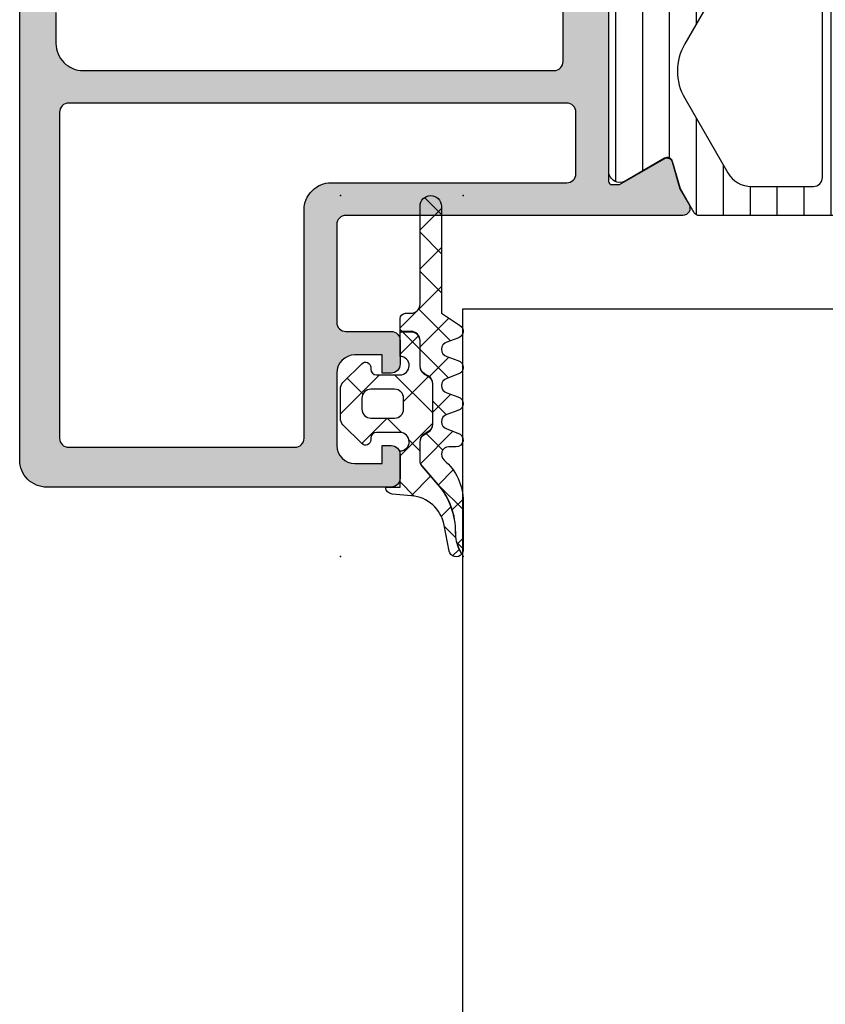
# Model space of a CAD drawing. Header units: millimetres. Extents: x 247761 to 294611, y 172579 to 236863.
# Tile 342 of 596: x 276203 to 276248, y 185761 to 185816. Entities that reach past the tile are written whole.
import ezdxf

# ---------------------------------------------------------------- set-up
doc = ezdxf.new("R2010")
doc.units = ezdxf.units.MM
doc.layers.add('FASÁDA DETAILNÍ', color=4, linetype='Continuous')
doc.layers.add('NOVA', color=240, linetype='Continuous')

# ---------------------------------------------------------------- blocks, each defined once
blk = doc.blocks.new('A$C69D17D4D')
at = {"layer": 'FASÁDA DETAILNÍ'}
h = blk.add_hatch(color=256, dxfattribs=at)
edge = h.paths.add_edge_path(flags=16)
edge.add_ellipse((1561.518074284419, 12439.21063723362), major_axis=(-0.4999740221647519, 0), ratio=1, start_angle=-90.00297707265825, end_angle=0.00297707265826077)
edge.add_line((1561.018100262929, 12439.21061125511), (1561.018100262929, 12421.21061125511))
edge.add_ellipse((1561.518074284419, 12421.2105852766), major_axis=(-0.4999740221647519, 0), ratio=1, start_angle=-0.002977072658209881, end_angle=90.00297707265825)
edge.add_line((1561.518100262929, 12420.71061125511), (1574.018100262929, 12420.71061125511))
edge.add_ellipse((1574.018078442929, 12421.21063307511), major_axis=(-0.500021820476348, 0), ratio=1, start_angle=90.00250027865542, end_angle=179.9974997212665)
edge.add_line((1574.518100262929, 12421.21061125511), (1574.518100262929, 12433.81366225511))
edge.add_ellipse((1576.018099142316, 12433.81366337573), major_axis=(-1.499998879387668, 0), ratio=1, start_angle=-90.00004280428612, end_angle=4.2804259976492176e-05, ccw=False)
edge.add_line((1576.018100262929, 12435.31366225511), (1589.018088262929, 12435.31366225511))
edge.add_ellipse((1589.018088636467, 12435.81366188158), major_axis=(-0.4999996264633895, 0), ratio=1, start_angle=89.99995719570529, end_angle=180.0000428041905)
edge.add_line((1589.518088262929, 12435.81366225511), (1589.518088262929, 12439.21061125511))
edge.add_ellipse((1589.018088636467, 12439.21061162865), major_axis=(-0.49999962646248, 0), ratio=1, start_angle=179.9999571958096, end_angle=270.0000428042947)
edge.add_line((1589.018088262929, 12439.71061125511), (1561.518100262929, 12439.71061125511))
edge = h.paths.add_edge_path()
edge.add_line((1560.318088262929, 12468.51060625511), (1563.318088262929, 12468.51060625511))
edge.add_line((1563.318088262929, 12468.51060625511), (1563.318088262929, 12466.51060625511))
edge.add_arc((1562.818114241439, 12466.5105802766), 0.4999740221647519, -90.00297707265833, 0.0029770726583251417, ccw=False)
edge.add_line((1562.818088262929, 12466.01060625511), (1562.318088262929, 12466.01060625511))
edge.add_line((1562.318088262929, 12466.01060625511), (1562.318088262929, 12467.01060625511))
edge.add_line((1562.318088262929, 12467.01060625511), (1561.318088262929, 12467.01060625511))
edge.add_arc((1561.318152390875, 12466.01054212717), 1.000064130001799, 90.0036740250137, 179.9963259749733)
edge.add_line((1560.318088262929, 12466.01060625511), (1560.318088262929, 12462.01060625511))
edge.add_arc((1561.31811824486, 12462.01063623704), 1.000029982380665, 180.0017177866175, 269.9982822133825)
edge.add_line((1561.318088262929, 12461.01060625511), (1562.318088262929, 12461.01060625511))
edge.add_line((1562.318088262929, 12461.01060625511), (1562.318088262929, 12462.01060625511))
edge.add_line((1562.318088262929, 12462.01060625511), (1562.818088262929, 12462.01060625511))
edge.add_arc((1562.818082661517, 12461.5106006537), 0.5000056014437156, 0.0006418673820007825, 89.9993581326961, ccw=False)
edge.add_line((1563.318088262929, 12461.51060625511), (1563.318088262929, 12458.71060325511))
edge.add_arc((1562.818088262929, 12458.71060325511), 0.5, -180, 0, ccw=False)
edge.add_line((1562.318088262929, 12458.71060325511), (1562.318088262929, 12459.01060625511))
edge.add_arc((1561.818077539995, 12459.01059553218), 0.5000107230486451, 0.001228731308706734, 89.99877126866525)
edge.add_line((1561.818088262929, 12459.51060625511), (1561.318088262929, 12459.51060625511))
edge.add_arc((1561.318156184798, 12459.01053833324), 0.5000679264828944, 90.00778221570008, 179.9922177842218)
edge.add_line((1560.818088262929, 12459.01060625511), (1560.818088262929, 12447.71061125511))
edge.add_arc((1561.318110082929, 12447.71063307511), 0.5000218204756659, 180.0025002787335, 269.9974997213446)
edge.add_line((1561.318088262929, 12447.21061125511), (1561.818088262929, 12447.21061125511))
edge.add_arc((1561.81815093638, 12447.71054858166), 0.4999373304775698, 269.9928172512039, 360.007182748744)
edge.add_line((1562.318088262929, 12447.71061125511), (1562.318088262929, 12448.01061425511))
edge.add_arc((1562.818151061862, 12448.01055145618), 0.500062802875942, 90.0071953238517, 179.9928046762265, ccw=False)
edge.add_line((1562.818088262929, 12448.51061425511), (1567.318088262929, 12448.51061425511))
edge.add_arc((1567.318082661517, 12448.0106086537), 0.5000056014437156, 0.0006418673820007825, 89.9993581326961, ccw=False)
edge.add_line((1567.818088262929, 12448.01061425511), (1567.818088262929, 12447.21061125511))
edge.add_arc((1567.318114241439, 12447.2105852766), 0.4999740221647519, -90.00297707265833, 0.0029770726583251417, ccw=False)
edge.add_line((1567.318088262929, 12446.71061125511), (1565.318088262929, 12446.71061125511))
edge.add_arc((1565.318156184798, 12446.21054333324), 0.5000679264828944, 90.00778221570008, 179.9922177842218)
edge.add_line((1564.818088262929, 12446.21061125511), (1564.818088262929, 12445.71061125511))
edge.add_arc((1564.31815093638, 12445.71054858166), 0.499937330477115, -90.0071827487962, 0.007182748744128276, ccw=False)
edge.add_line((1564.318088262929, 12445.21061125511), (1561.318088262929, 12445.21061125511))
edge.add_arc((1561.318143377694, 12444.71055614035), 0.5000551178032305, 90.00631499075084, 179.993685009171)
edge.add_line((1560.818088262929, 12444.71061125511), (1560.818088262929, 12443.01061425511))
edge.add_arc((1562.318056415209, 12443.01058240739), 1.499968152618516, 179.9987834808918, 270.0012165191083)
edge.add_line((1562.318088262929, 12441.51061425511), (1588.318088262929, 12441.51061425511))
edge.add_arc((1588.318109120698, 12442.01059339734), 0.4999791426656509, 269.9976097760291, 360.002390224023)
edge.add_line((1588.818088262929, 12442.01061425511), (1588.818088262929, 12446.21061125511))
edge.add_arc((1588.318082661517, 12446.2106056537), 0.5000056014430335, 0.000641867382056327, 89.99935813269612)
edge.add_line((1588.318088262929, 12446.71061125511), (1586.318088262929, 12446.71061125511))
edge.add_arc((1586.318110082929, 12447.21063307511), 0.500021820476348, 180.0025002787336, 269.9974997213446, ccw=False)
edge.add_line((1585.818088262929, 12447.21061125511), (1585.818088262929, 12448.01061425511))
edge.add_arc((1586.318140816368, 12448.01056170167), 0.5000525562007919, 90.006021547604, 179.9939784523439, ccw=False)
edge.add_line((1586.318088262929, 12448.51061425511), (1591.318089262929, 12448.51061425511))
edge.add_line((1591.318089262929, 12448.51061425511), (1592.075978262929, 12448.29329325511))
edge.add_arc((1592.15866957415, 12448.58167166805), 0.2999999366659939, 253.9999757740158, 322.0951853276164)
edge.add_arc((1592.632089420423, 12448.21306111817), 0.3000001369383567, 90.0000300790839, 142.0952819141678, ccw=False)
edge.add_line((1592.632089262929, 12448.51306125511), (1594.696236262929, 12448.51305925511))
edge.add_arc((1594.696236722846, 12448.11305986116), 0.3999993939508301, -21.973769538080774, 90.00006587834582, ccw=False)
edge.add_line((1595.067178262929, 12447.96338725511), (1594.250817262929, 12445.94015825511))
edge.add_arc((1594.065347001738, 12446.01499487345), 0.1999993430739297, 245.85890762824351, 338.0260921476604, ccw=False)
edge.add_line((1593.983550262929, 12445.83248725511), (1591.599865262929, 12446.90080725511))
edge.add_arc((1591.518068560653, 12446.71829914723), 0.1999997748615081, 65.8589745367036, 180.819900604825)
edge.add_line((1591.318089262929, 12446.71543725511), (1591.318088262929, 12435.41135725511))
edge.add_arc((1591.509502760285, 12435.40292553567), 0.1916001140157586, 177.4777781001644, 271.0444500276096)
edge.add_line((1591.512995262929, 12435.21135725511), (1591.933579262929, 12435.21135725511))
edge.add_line((1591.933579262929, 12435.21135725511), (1594.399191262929, 12436.64309225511))
edge.add_arc((1594.550002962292, 12436.38375526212), 0.2999997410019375, 15.999971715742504, 120.1791961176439, ccw=False)
edge.add_line((1594.838381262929, 12436.46644625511), (1595.266252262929, 12434.97428525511))
edge.add_line((1595.266252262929, 12434.97428525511), (1595.764664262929, 12434.11101025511))
edge.add_arc((1595.418254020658, 12433.91101030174), 0.4000000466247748, -89.99996529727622, 29.99998843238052, ccw=False)
edge.add_line((1595.418254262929, 12433.51101025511), (1591.310323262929, 12433.51135725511))
edge.add_line((1591.310323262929, 12433.51135725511), (1576.818266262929, 12433.51366225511))
edge.add_arc((1576.818088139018, 12433.01366241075), 0.4999998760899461, 89.97958849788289, 180.0000178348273)
edge.add_line((1576.318088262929, 12433.01366225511), (1576.318088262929, 12427.61062025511))
edge.add_arc((1576.818087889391, 12427.61061988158), 0.49999962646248, 179.9999571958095, 270.0000428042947)
edge.add_line((1576.818088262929, 12427.11062025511), (1579.318088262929, 12427.11062025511))
edge.add_arc((1579.318088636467, 12426.61062062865), 0.4999996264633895, -4.280419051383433e-05, 90.00004280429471, ccw=False)
edge.add_line((1579.818088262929, 12426.61062025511), (1579.818088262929, 12425.31061725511))
edge.add_arc((1579.318109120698, 12425.31059639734), 0.4999791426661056, -90.0023902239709, 0.0023902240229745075, ccw=False)
edge.add_line((1579.318088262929, 12424.81061725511), (1578.818088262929, 12424.81061725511))
edge.add_line((1578.818088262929, 12424.81061725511), (1578.818088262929, 12425.81061725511))
edge.add_line((1578.818088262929, 12425.81061725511), (1577.318088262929, 12425.81061725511))
edge.add_arc((1577.318119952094, 12424.81058556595), 1.000031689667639, 90.00181559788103, 179.9981844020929)
edge.add_line((1576.318088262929, 12424.81061725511), (1576.318088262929, 12420.81061725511))
edge.add_arc((1577.31815751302, 12420.81068650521), 1.00006925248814, 180.0039674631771, 269.9960325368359)
edge.add_line((1577.318088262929, 12419.81061725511), (1578.818088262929, 12419.81061725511))
edge.add_line((1578.818088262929, 12419.81061725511), (1578.818088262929, 12420.81061725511))
edge.add_line((1578.818088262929, 12420.81061725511), (1579.318088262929, 12420.81061725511))
edge.add_arc((1579.318114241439, 12420.31064323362), 0.4999740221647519, -0.0029770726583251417, 90.00297707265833, ccw=False)
edge.add_line((1579.818088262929, 12420.31061725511), (1579.818088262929, 12419.01061425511))
edge.add_arc((1579.318082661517, 12419.01061985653), 0.5000056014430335, 270.0006418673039, 359.99935813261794, ccw=False)
edge.add_line((1579.318088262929, 12418.51061425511), (1560.318088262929, 12418.51061425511))
edge.add_arc((1560.318058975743, 12420.01058496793), 1.49997071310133, 179.9988812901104, 270.0011187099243, ccw=False)
edge.add_line((1558.818088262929, 12420.01061425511), (1558.818088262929, 12467.01060625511))
edge.add_arc((1560.318148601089, 12467.01054591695), 1.500060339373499, 90.00230465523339, 179.997695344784, ccw=False)
h = blk.add_hatch(dxfattribs=at)
h.set_pattern_fill('ANSI31', color=256, scale=0.468, angle=45, style=0)
h.set_pattern_definition([(90, (0, 0), (-1.4859, 3.33066907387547e-16), [])])
edge = h.paths.add_edge_path(flags=16)
edge.add_line((1618.729582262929, 12435.85868625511), (1620.012944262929, 12438.08139625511))
edge.add_ellipse((1618.28121929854, 12439.08126863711), major_axis=(-1.999654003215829, 0), ratio=1, start_angle=149.9984985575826, end_angle=209.999954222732)
edge.add_line((1620.012971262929, 12440.08109425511), (1619.360843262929, 12441.21061225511))
edge.add_ellipse((1616.762763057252, 12439.71060912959), major_axis=(-3.000005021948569, 0), ratio=1, start_angle=210.0000135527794, end_angle=253.9999452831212)
edge.add_line((1617.589679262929, 12442.59439825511), (1613.918657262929, 12443.64704625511))
edge.add_ellipse((1613.780838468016, 12443.16641522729), major_axis=(-0.5000002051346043, 0), ratio=1, start_angle=-106.000007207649, end_angle=0.0007989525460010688)
edge.add_line((1613.280838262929, 12443.16640825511), (1613.280948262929, 12435.60865525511))
edge.add_ellipse((1613.780948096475, 12435.6086650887), major_axis=(-0.4999998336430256, 0), ratio=1, start_angle=0.001126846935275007, end_angle=90.0008212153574)
edge.add_line((1613.780955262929, 12435.10866525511), (1617.430604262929, 12435.10872125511))
edge.add_ellipse((1617.430564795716, 12436.60872050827), major_axis=(-1.49999925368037, 0), ratio=1, start_angle=90.00150753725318, end_angle=149.9984727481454)
edge = h.paths.add_edge_path(flags=16)
edge.add_line((1611.680946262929, 12435.60863725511), (1611.680819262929, 12443.91196725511))
edge.add_ellipse((1611.180818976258, 12443.91195899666), major_axis=(-0.5000002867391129, 0), ratio=1, start_angle=180.0009463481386, end_angle=254.0000560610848)
edge.add_line((1611.318637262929, 12444.39259025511), (1605.365875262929, 12446.09951725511))
edge.add_ellipse((1605.22805624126, 12445.61888652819), major_axis=(-0.4999999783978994, 0), ratio=1, start_angle=-106.0000416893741, end_angle=0.000948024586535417)
edge.add_line((1604.728056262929, 12445.61887825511), (1604.728226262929, 12435.60852425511))
edge.add_ellipse((1605.228226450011, 12435.60853644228), major_axis=(-0.5000001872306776, 0), ratio=1, start_angle=0.00139654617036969, end_angle=90.00089529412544)
edge.add_line((1605.228234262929, 12435.10853625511), (1611.180954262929, 12435.10862625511))
edge.add_ellipse((1611.180945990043, 12435.60862652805), major_axis=(-0.5000002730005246, 0), ratio=1, start_angle=90.00094800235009, end_angle=180.0012292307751)
edge = h.paths.add_edge_path(flags=16)
edge.add_line((1597.363922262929, 12446.15767325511), (1595.530033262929, 12442.98128325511))
edge.add_ellipse((1598.128113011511, 12441.48128339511), major_axis=(-3.000002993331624, 0), ratio=1, start_angle=-29.99996390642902, end_angle=30.00149175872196)
edge.add_line((1595.530073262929, 12439.98121425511), (1597.910568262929, 12435.85833125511))
edge.add_ellipse((1599.209586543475, 12436.60836691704), major_axis=(-1.500000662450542, 0), ratio=1, start_angle=30.00155831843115, end_angle=90.0015171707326)
edge.add_line((1599.209626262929, 12435.10836625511), (1602.628240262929, 12435.10845725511))
edge.add_ellipse((1602.628226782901, 12435.60845673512), major_axis=(-0.4999994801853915, 0), ratio=1, start_angle=90.00154469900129, end_angle=180.0014346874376)
edge.add_line((1603.128226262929, 12435.60846925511), (1603.128045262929, 12445.90778425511))
edge.add_ellipse((1602.128044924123, 12445.90776591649), major_axis=(-1.000000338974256, 0), ratio=1, start_angle=180.0010507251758, end_angle=270.001527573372)
edge.add_line((1602.128018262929, 12446.90776625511), (1598.662920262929, 12446.90767325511))
edge.add_ellipse((1598.66296044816, 12445.4076731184), major_axis=(-1.500000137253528, 0), ratio=1, start_angle=270.0015349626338, end_angle=329.9999969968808)
edge = h.paths.add_edge_path()
edge.add_line((1595.516116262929, 12448.50754125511), (1602.069179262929, 12448.50776325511))
edge.add_arc((1602.069346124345, 12443.50776555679), 4.999997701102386, 73.99997623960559, 90.00191209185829, ccw=False)
edge.add_line((1603.447534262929, 12448.31407125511), (1618.333952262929, 12444.04546025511))
edge.add_arc((1618.471770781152, 12444.52609060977), 0.4999994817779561, 254.0000020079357, 360.0000739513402)
edge.add_line((1618.971770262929, 12444.52609125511), (1618.971770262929, 12448.40946525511))
edge.add_arc((1619.971770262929, 12448.40948525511), 1.0000000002, 0.0011459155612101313, 180.0011459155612, ccw=False)
edge.add_line((1620.971770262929, 12448.40950525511), (1620.971958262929, 12443.71116925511))
edge.add_line((1620.971958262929, 12443.71116925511), (1621.128010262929, 12443.71116925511))
edge.add_arc((1621.128010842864, 12443.4111692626), 0.2999999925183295, 21.973845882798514, 90.00011075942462, ccw=False)
edge.add_line((1621.406217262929, 12443.52342425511), (1622.379404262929, 12441.11152225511))
edge.add_arc((1622.564875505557, 12441.18635885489), 0.2000002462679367, 201.9737977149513, 294.1409822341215)
edge.add_line((1622.646672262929, 12441.00385025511), (1624.245357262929, 12441.72035025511))
edge.add_arc((1624.552095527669, 12441.03594449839), 0.7499997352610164, -1.858486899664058e-05, 114.14105846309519, ccw=False)
edge.add_line((1625.302095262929, 12441.03594425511), (1625.302095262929, 12435.92839525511))
edge.add_arc((1624.702095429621, 12435.9283953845), 0.5999998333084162, 239.857075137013, 359.9999876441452, ccw=False)
edge.add_line((1624.400800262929, 12435.40953025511), (1622.228843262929, 12436.67074625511))
edge.add_arc((1622.078194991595, 12436.41131360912), 0.3000003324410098, 59.85696930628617, 163.9999309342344)
edge.add_line((1621.789816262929, 12436.49400525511), (1621.355549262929, 12434.97953325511))
edge.add_line((1621.355549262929, 12434.97953325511), (1620.593001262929, 12433.65876125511))
edge.add_arc((1620.333194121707, 12433.80876199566), 0.2999999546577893, 267.5366952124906, 329.9998316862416, ccw=False)
edge.add_line((1620.320300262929, 12433.50903925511), (1596.330646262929, 12433.50903925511))
edge.add_arc((1596.310691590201, 12433.80837497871), 0.3000001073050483, 210.000147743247, 273.8138762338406, ccw=False)
edge.add_line((1596.050884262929, 12433.65837425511), (1595.288316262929, 12434.97918025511))
edge.add_line((1595.288316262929, 12434.97918025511), (1594.854049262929, 12436.49365125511))
edge.add_arc((1594.565670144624, 12436.41096010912), 0.3000005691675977, 15.99995676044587, 120.142918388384)
edge.add_line((1594.415022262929, 12436.67039325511), (1592.243066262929, 12435.40917725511))
edge.add_arc((1591.941770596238, 12435.92804267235), 0.6000003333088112, 180.0000398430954, 300.14295234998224, ccw=False)
edge.add_line((1591.341770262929, 12435.92804225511), (1591.341770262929, 12445.83164225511))
edge.add_arc((1592.091770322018, 12445.83164299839), 0.7500000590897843, 65.85897973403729, 180.0000567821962, ccw=False)
edge.add_line((1592.398508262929, 12446.51604925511), (1593.997193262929, 12445.79954925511))
edge.add_arc((1594.078990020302, 12445.98205785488), 0.2000002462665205, 245.8590177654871, 338.0262022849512)
edge.add_line((1594.264461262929, 12445.90722125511), (1595.237920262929, 12448.31979625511))
edge.add_arc((1595.516126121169, 12448.20754209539), 0.2999991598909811, 90.00188279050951, 158.0262614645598, ccw=False)
h = blk.add_hatch(dxfattribs=at)
h.set_pattern_fill('ANSI37', color=256, scale=0.48, angle=180, style=0)
h.set_pattern_definition([(225, (1579.318059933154, 12418.51058654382), (1.077630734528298, -1.077630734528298), []), (315, (1579.318059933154, 12418.51058654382), (1.077630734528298, 1.077630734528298), [])])
edge = h.paths.add_edge_path()
edge.add_line((1582.401476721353, 12425.72477271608), (1583.00853423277, 12425.49751382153))
edge.add_arc((1582.908059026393, 12425.12067768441), 0.3900009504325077, 284.92936879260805, 435.0706312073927, ccw=False)
edge.add_line((1583.008534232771, 12424.74384154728), (1582.401476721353, 12424.51658265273))
edge.add_arc((1582.508060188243, 12424.12067768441), 0.4100009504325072, 105.0676336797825, 254.9323663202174)
edge.add_line((1582.401476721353, 12423.72477271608), (1583.008534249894, 12423.49751381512))
edge.add_arc((1582.908060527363, 12423.12067768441), 0.390000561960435, 284.92915839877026, 435.0708416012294, ccw=False)
edge.add_line((1583.008534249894, 12422.74384155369), (1582.401476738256, 12422.51658265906))
edge.add_arc((1582.508058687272, 12422.12067768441), 0.4100005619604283, 105.0674286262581, 254.9325752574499)
edge.add_line((1582.401476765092, 12421.72477270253), (1583.008534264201, 12421.49751762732))
edge.add_arc((1582.90804702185, 12421.12063497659), 0.3900489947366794, 270.00000000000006, 435.0706831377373, ccw=False)
edge.add_line((1582.90804702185, 12420.73058598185), (1582.508057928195, 12420.73058598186))
edge.add_arc((1582.508057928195, 12420.32058542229), 0.4100005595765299, 90.00000000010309, 229.6800643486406)
edge.add_arc((1580.308088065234, 12417.72829920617), 2.989972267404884, 359.9986695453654, 409.6800621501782, ccw=False)
edge.add_line((1583.298060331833, 12417.72822977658), (1583.298059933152, 12415.05643819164))
edge.add_arc((1582.908059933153, 12415.05588054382), 0.3900003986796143, 324.3594300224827, 360.0819252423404, ccw=False)
edge.add_line((1583.225008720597, 12414.82862787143), (1583.095357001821, 12415.08691913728))
edge.add_arc((1584.873871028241, 12415.97966090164), 1.990000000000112, 179.3811308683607, 206.654791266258, ccw=False)
edge.add_arc((1578.870488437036, 12416.04450778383), 4.013732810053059, 359.381130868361, 400.6411808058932)
edge.add_line((1581.91612243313, 12418.65873130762), (1581.03525555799, 12419.68496264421))
edge.add_arc((1581.4039834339, 12420.00146065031), 0.4859333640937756, 180.0000000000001, 220.6411808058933, ccw=False)
edge.add_line((1580.918050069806, 12420.00146065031), (1580.918050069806, 12420.99905805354))
edge.add_arc((1581.408050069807, 12420.99905805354), 0.4900000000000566, 119.99999999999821, 179.9999999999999, ccw=False)
edge.add_line((1581.163050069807, 12421.42341050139), (1581.363050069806, 12421.53888055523))
edge.add_arc((1581.108050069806, 12421.98055351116), 0.5099999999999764, 299.9999999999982, 360.0000000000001)
edge.add_line((1581.618050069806, 12421.98055351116), (1581.618050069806, 12424.21756335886))
edge.add_arc((1581.108050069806, 12424.21756335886), 0.5100000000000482, 360.0000000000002, 419.999999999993)
edge.add_line((1581.363050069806, 12424.65923631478), (1581.163050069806, 12424.77470636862))
edge.add_arc((1581.408050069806, 12425.19905881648), 0.4899999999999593, 180.0000000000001, 239.999999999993, ccw=False)
edge.add_line((1580.918050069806, 12425.19905881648), (1580.918050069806, 12426.59905652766))
edge.add_arc((1580.408050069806, 12426.59905652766), 0.509999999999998, 360, 450.0000000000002)
edge.add_line((1580.408050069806, 12427.10905652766), (1579.818049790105, 12427.10905652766))
edge.add_line((1579.818049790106, 12427.10905652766), (1579.818050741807, 12427.82067807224))
edge.add_arc((1580.108050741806, 12427.82067768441), 0.2900000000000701, 89.99999999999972, 179.9999233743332, ccw=False)
edge.add_line((1580.108050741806, 12428.11067768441), (1580.408035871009, 12428.11067768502))
edge.add_arc((1580.40821741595, 12428.62049967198), 0.5098220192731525, 269.9795972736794, 360.024286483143)
edge.add_line((1580.918039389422, 12428.62071577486), (1580.91806990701, 12434.02067872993))
edge.add_arc((1581.508068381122, 12434.02067539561), 0.5899984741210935, -2.1772166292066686e-09, 179.9996761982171, ccw=False)
edge.add_line((1582.098066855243, 12434.02067539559), (1582.098066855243, 12428.11526714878))
edge.add_line((1582.098066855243, 12428.11526714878), (1583.10282118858, 12427.4585635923))
edge.add_arc((1582.908060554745, 12427.12067585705), 0.3899997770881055, 284.9297590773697, 420.0405788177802, ccw=False)
edge.add_line((1583.008538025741, 12426.74384153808), (1582.401476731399, 12426.51658265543))
edge.add_arc((1582.508060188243, 12426.12067768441), 0.4100009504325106, 105.0676322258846, 254.9323663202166)
h = blk.add_hatch(dxfattribs=at)
h.set_pattern_fill('ANSI37', color=256, scale=0.625, angle=180, style=0)
h.set_pattern_definition([(225, (1579.318059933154, 12418.51058654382), (1.403165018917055, -1.403165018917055), []), (315, (1579.318059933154, 12418.51058654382), (1.403165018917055, 1.403165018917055), [])])
edge = h.paths.add_edge_path()
edge.add_arc((1577.90806685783, 12425.1205382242), 0.2900050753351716, 0.0005107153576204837, 135.0024366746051, ccw=False)
edge.add_line((1578.198071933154, 12425.12054080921), (1578.198071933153, 12425.02054654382))
edge.add_arc((1578.508071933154, 12425.02054654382), 0.3099999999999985, 179.9999999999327, 270.0000000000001)
edge.add_line((1578.508071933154, 12424.71054654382), (1579.808047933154, 12424.71054654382))
edge.add_arc((1579.808047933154, 12425.22054654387), 0.5100000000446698, 269.9999999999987, 448.8764798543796)
edge.add_line((1579.818047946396, 12425.73044849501), (1579.818049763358, 12427.08905652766))
edge.add_line((1579.818049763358, 12427.08905652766), (1580.408050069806, 12427.08905652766))
edge.add_arc((1580.408050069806, 12426.59905652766), 0.4900000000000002, 360, 449.9999999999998, ccw=False)
edge.add_line((1580.898050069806, 12426.59905652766), (1580.898050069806, 12425.19905881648))
edge.add_arc((1581.408050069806, 12425.19905881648), 0.5099999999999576, 179.9999999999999, 239.9999999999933)
edge.add_line((1581.153050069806, 12424.75738586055), (1581.353050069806, 12424.64191580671))
edge.add_arc((1581.108050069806, 12424.21756335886), 0.4900000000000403, 359.9999999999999, 419.9999999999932, ccw=False)
edge.add_line((1581.598050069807, 12424.21756335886), (1581.598050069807, 12421.98055351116))
edge.add_arc((1581.108050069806, 12421.98055351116), 0.4899999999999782, 299.9999999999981, 359.9999999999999, ccw=False)
edge.add_line((1581.353050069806, 12421.55620106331), (1581.153050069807, 12421.44073100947))
edge.add_arc((1581.408050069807, 12420.99905805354), 0.5100000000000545, 119.9999999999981, 180.0000000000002)
edge.add_line((1580.898050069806, 12420.99905805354), (1580.898050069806, 12420.00146065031))
edge.add_arc((1581.4039834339, 12420.00146065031), 0.5059333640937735, 180, 220.6411808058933)
edge.add_line((1581.020079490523, 12419.67193624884), (1581.900946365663, 12418.64570491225))
edge.add_arc((1578.870488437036, 12416.04450778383), 3.993732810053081, 359.381130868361, 400.6411808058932, ccw=False)
edge.add_arc((1584.873871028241, 12415.97966090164), 2.010000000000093, 179.3811308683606, 206.6547912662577)
edge.add_line((1583.077482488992, 12415.07794685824), (1583.211523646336, 12414.81091098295))
edge.add_arc((1582.908059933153, 12415.05588054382), 0.3900003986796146, 191.0105624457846, 321.08797067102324, ccw=False)
edge.add_line((1582.525238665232, 12414.9813943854), (1582.24563709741, 12416.41948521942))
edge.add_arc((1580.272583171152, 12416.0358731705), 2.010000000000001, 371.0024964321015, 445.0047506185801)
edge.add_line((1580.447600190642, 12418.03823903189), (1579.374640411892, 12418.13202120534))
edge.add_arc((1579.408061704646, 12418.52058831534), 0.3900017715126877, 181.4698736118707, 265.0839953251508, ccw=False)
edge.add_line((1579.018188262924, 12418.51058425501), (1579.8180592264, 12418.51058425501))
edge.add_line((1579.8180592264, 12418.51058425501), (1579.818047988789, 12420.51066359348))
edge.add_arc((1579.808047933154, 12421.02056554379), 0.5100000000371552, 271.1235249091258, 450)
edge.add_line((1579.808047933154, 12421.53056554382), (1578.508071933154, 12421.53056554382))
edge.add_arc((1578.508071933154, 12421.22056554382), 0.3100000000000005, 90.00000000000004, 180.0000000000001)
edge.add_line((1578.198071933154, 12421.22056554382), (1578.198071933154, 12421.12054054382))
edge.add_arc((1577.908056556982, 12421.12056873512), 0.2900153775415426, 225.0033144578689, 359.9944304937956, ccw=False)
edge.add_line((1577.702996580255, 12420.91548503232), (1576.661699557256, 12421.95604945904))
edge.add_arc((1577.008059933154, 12422.3026536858), 0.4900000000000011, 180.0000000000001, 225.0201621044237, ccw=False)
edge.add_line((1576.518059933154, 12422.3026536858), (1576.518059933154, 12423.93870212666))
edge.add_arc((1577.008059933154, 12423.93870212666), 0.4899999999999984, 134.9723007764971, 179.9999999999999, ccw=False)
edge.add_line((1576.661745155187, 12424.28535191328), (1577.702993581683, 12425.32559405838))
edge = h.paths.add_edge_path()
edge.add_arc((1579.508081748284, 12423.42056935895), 0.4999901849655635, 360.0000000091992, 450.0000000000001)
edge.add_line((1579.508081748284, 12423.92055954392), (1578.208071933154, 12423.92055954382))
edge.add_arc((1578.208053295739, 12423.42057818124), 0.4999813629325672, 449.9978642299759, 540.0021357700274)
edge.add_line((1577.708071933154, 12423.42055954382), (1577.708071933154, 12422.82055254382))
edge.add_arc((1578.208053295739, 12422.82053390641), 0.4999813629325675, 179.9978642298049, 270.002135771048)
edge.add_line((1578.208071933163, 12422.32055254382), (1579.508081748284, 12422.32055254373))
edge.add_arc((1579.508081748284, 12422.82054272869), 0.4999901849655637, 270, 360)
edge.add_line((1580.00807193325, 12422.82054272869), (1580.00807193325, 12423.42056935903))
for points in [[(1560.818088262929, 12444.71061125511), (1560.818088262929, 12443.01061425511), (1560.818088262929, 12443.01061425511, 0.414226), (1562.318088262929, 12441.51061425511), (1588.318088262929, 12441.51061425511), (1588.318088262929, 12441.51061425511, 0.414238), (1588.818088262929, 12442.01061425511), (1588.818088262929, 12446.21061125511)], [(1591.318089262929, 12446.71543725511), (1591.318088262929, 12435.41135725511), (1591.318088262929, 12435.41135725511, 0.432566), (1591.512995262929, 12435.21135725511), (1591.933579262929, 12435.21135725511), (1594.399191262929, 12436.64309225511), (1594.399191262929, 12436.64309225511, -0.488701), (1594.838381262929, 12436.46644625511), (1595.266252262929, 12434.97428525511), (1595.764664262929, 12434.11101025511), (1595.764664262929, 12434.11101025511, -0.57735), (1595.418254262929, 12433.51101025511), (1591.310323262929, 12433.51135725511), (1576.818266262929, 12433.51366225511), (1576.818266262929, 12433.51366225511, 0.414318), (1576.318088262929, 12433.01366225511), (1576.318088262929, 12427.61062025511), (1576.318088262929, 12427.61062025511, 0.414214), (1576.818088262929, 12427.11062025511), (1579.318088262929, 12427.11062025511), (1579.318088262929, 12427.11062025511, -0.414214), (1579.818088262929, 12426.61062025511), (1579.818088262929, 12425.31061725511), (1579.818088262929, 12425.31061725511, -0.414238), (1579.318088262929, 12424.81061725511), (1578.818088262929, 12424.81061725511), (1578.818088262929, 12425.81061725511), (1577.318088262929, 12425.81061725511), (1577.318088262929, 12425.81061725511, 0.414195), (1576.318088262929, 12424.81061725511), (1576.318088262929, 12420.81061725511), (1576.318088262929, 12420.81061725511, 0.414173), (1577.318088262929, 12419.81061725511), (1578.818088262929, 12419.81061725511), (1578.818088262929, 12420.81061725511), (1579.318088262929, 12420.81061725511), (1579.318088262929, 12420.81061725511, -0.414244), (1579.818088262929, 12420.31061725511), (1579.818088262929, 12419.01061425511), (1579.818088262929, 12419.01061425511, -0.414207), (1579.318088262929, 12418.51061425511), (1560.318088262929, 12418.51061425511), (1560.318088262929, 12418.51061425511, -0.414225), (1558.818088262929, 12420.01061425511), (1558.818088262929, 12467.01060625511)], [(1620.320300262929, 12433.50903925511), (1596.330646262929, 12433.50903925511), (1596.330646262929, 12433.50903925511, -0.285866), (1596.050884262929, 12433.65837425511), (1595.288316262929, 12434.97918025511), (1594.854049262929, 12436.49365125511), (1594.854049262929, 12436.49365125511, 0.488505), (1594.415022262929, 12436.67039325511), (1592.243066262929, 12435.40917725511), (1592.243066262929, 12435.40917725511, -0.578182), (1591.341770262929, 12435.92804225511), (1591.341770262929, 12445.83164225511)]]:
    blk.add_lwpolyline(points, format="xyb", dxfattribs=at)
at = {"layer": 'FASÁDA DETAILNÍ', "extrusion": (0, 0, -1)}
for points in [[(-1597.363922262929, 12446.15767325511), (-1595.530033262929, 12442.98128325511), (-1595.530033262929, 12442.98128325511, -0.267956), (-1595.530073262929, 12439.98121425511), (-1597.910568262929, 12435.85833125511), (-1597.910568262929, 12435.85833125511, -0.267949), (-1599.209626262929, 12435.10836625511), (-1602.628240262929, 12435.10845725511), (-1602.628240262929, 12435.10845725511, -0.414213), (-1603.128226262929, 12435.60846925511), (-1603.128045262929, 12445.90778425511), (-1603.128045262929, 12445.90778425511, -0.414216), (-1602.128018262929, 12446.90776625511), (-1598.662920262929, 12446.90767325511), (-1598.662920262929, 12446.90767325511, -0.267942), (-1597.363922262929, 12446.15767325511)], [(-1561.518100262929, 12439.71061125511, -0.414244), (-1561.018100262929, 12439.21061125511), (-1561.018100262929, 12421.21061125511), (-1561.018100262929, 12421.21061125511, -0.414244), (-1561.518100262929, 12420.71061125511), (-1574.018100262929, 12420.71061125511), (-1574.018100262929, 12420.71061125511, -0.414188), (-1574.518100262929, 12421.21061125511), (-1574.518100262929, 12433.81366225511), (-1574.518100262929, 12433.81366225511, 0.414214), (-1576.018100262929, 12435.31366225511), (-1589.018088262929, 12435.31366225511), (-1589.018088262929, 12435.31366225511, -0.414214), (-1589.518088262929, 12435.81366225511), (-1589.518088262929, 12439.21061125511), (-1589.518088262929, 12439.21061125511, -0.414214), (-1589.018088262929, 12439.71061125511), (-1561.518100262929, 12439.71061125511)]]:
    blk.add_lwpolyline(points, format="xyb", close=True, dxfattribs=at)
at = {"layer": 'FASÁDA DETAILNÍ', "color": 7}
for points in [[(1582.401476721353, 12425.72477271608), (1583.008534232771, 12425.49751382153, -0.7683067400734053), (1583.008534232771, 12424.74384154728), (1582.401476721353, 12424.51658265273, 0.7663896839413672), (1582.401476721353, 12423.72477271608), (1583.008534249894, 12423.49751381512, -0.7683096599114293), (1583.008534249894, 12422.74384155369), (1582.401476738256, 12422.51658265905, 0.766392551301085), (1582.401476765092, 12421.72477270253), (1583.008534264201, 12421.49751762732, -0.8775222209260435), (1582.90804702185, 12420.73058598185), (1582.508057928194, 12420.73058598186, 0.6981291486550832), (1582.242764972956, 12420.00798326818, -0.2202365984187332), (1583.298060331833, 12417.72822977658), (1583.298059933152, 12415.05643819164, -0.1571434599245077), (1583.225008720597, 12414.82862787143), (1583.095357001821, 12415.08691913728, -0.1195687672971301), (1582.883987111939, 12416.00115507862, 0.1820014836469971), (1581.91612243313, 12418.65873130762), (1581.03525555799, 12419.68496264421, -0.1792130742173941), (1580.918050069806, 12420.00146065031), (1580.918050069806, 12420.99905805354, -0.2679491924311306), (1581.163050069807, 12421.42341050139), (1581.363050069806, 12421.53888055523, 0.2679491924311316), (1581.618050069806, 12421.98055351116), (1581.618050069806, 12424.21756335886, 0.2679491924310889), (1581.363050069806, 12424.65923631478), (1581.163050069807, 12424.77470636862, -0.2679491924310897), (1580.918050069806, 12425.19905881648), (1580.918050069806, 12426.59905652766, 0.4142135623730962), (1580.408050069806, 12427.10905652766), (1579.818049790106, 12427.10905652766), (1579.818050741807, 12427.82067807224, -0.4142131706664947), (1580.108050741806, 12428.11067768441), (1580.408035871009, 12428.11067768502, 0.414442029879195), (1580.918039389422, 12428.62071577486), (1580.91806990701, 12434.02067872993, -0.999997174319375), (1582.098066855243, 12434.02067539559), (1582.098066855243, 12428.11526714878), (1583.10282118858, 12427.4585635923, -0.6688782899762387), (1583.008538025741, 12426.74384153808), (1582.401476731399, 12426.51658265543, 0.7663896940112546), (1582.401476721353, 12425.72477271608)], [(1577.702993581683, 12425.32559405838, -0.6681907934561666), (1578.198071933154, 12425.12054080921), (1578.198071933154, 12425.02054654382, 0.41421356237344), (1578.508071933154, 12424.71054654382), (1579.808047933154, 12424.71054654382, 0.9902431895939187), (1579.818047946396, 12425.73044849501), (1579.818049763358, 12427.08905652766), (1580.408050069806, 12427.08905652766, -0.4142135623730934), (1580.898050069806, 12426.59905652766), (1580.898050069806, 12425.19905881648, 0.267949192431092), (1581.153050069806, 12424.75738586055), (1581.353050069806, 12424.64191580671, -0.2679491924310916), (1581.598050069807, 12424.21756335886), (1581.598050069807, 12421.98055351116, -0.267949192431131), (1581.353050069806, 12421.55620106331), (1581.153050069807, 12421.44073100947, 0.2679491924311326), (1580.898050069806, 12420.99905805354), (1580.898050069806, 12420.00146065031, 0.1792130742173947), (1581.020079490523, 12419.67193624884), (1581.900946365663, 12418.64570491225, -0.1820014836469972), (1582.863988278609, 12416.0013711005, 0.1195687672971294), (1583.077482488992, 12415.07794685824), (1583.211523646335, 12414.81091098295, -0.6375452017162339), (1582.525238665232, 12414.9813943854), (1582.24563709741, 12416.41948521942, 0.3346062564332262), (1580.447600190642, 12418.03823903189), (1579.374640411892, 12418.13202120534, -0.381933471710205), (1579.018188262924, 12418.51058425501), (1579.8180592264, 12418.51058425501), (1579.818047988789, 12420.51066359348, 0.9902431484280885), (1579.808047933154, 12421.53056554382), (1578.508071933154, 12421.53056554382, 0.414213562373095), (1578.198071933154, 12421.22056554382), (1578.198071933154, 12421.12054054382, -0.6681225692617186), (1577.702996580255, 12420.91548503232), (1576.661699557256, 12421.95604945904, -0.1990038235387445), (1576.518059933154, 12422.3026536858), (1576.518059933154, 12423.93870212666, -0.199038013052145), (1576.661745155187, 12424.28535191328), (1577.702993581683, 12425.32559405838)], [(1580.00807193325, 12423.42056935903, 0.4142135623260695), (1579.508081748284, 12423.92055954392), (1578.208071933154, 12423.92055954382, 0.4142353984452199), (1577.708071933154, 12423.42055954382), (1577.708071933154, 12422.82055254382, 0.4142353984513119), (1578.208071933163, 12422.32055254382), (1579.508081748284, 12422.32055254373, 0.4142135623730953), (1580.00807193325, 12422.82054272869), (1580.00807193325, 12423.42056935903)]]:
    blk.add_lwpolyline(points, format="xyb", close=True, dxfattribs=at)
at = {"layer": 'FASÁDA DETAILNÍ'}
blk.add_lwpolyline([(1627.25397211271, 12040.64530968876), (1627.25397211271, 12428.33608654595), (1583.25397211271, 12428.33608654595), (1583.25397211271, 12040.64530968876), (1583.25397211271, 11959.6744308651), (1627.25397211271, 11959.6744308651)], close=True, dxfattribs=at)
for p in [(1576.518059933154, 12434.61058654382), (1583.298059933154, 12434.61058654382), (1576.518059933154, 12414.68058654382), (1583.298059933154, 12414.68058654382)]:
    blk.add_point(p, dxfattribs=at)

msp = doc.modelspace()

# ---------------------------------------------------------------- block references
at = {"layer": 'NOVA', "ltscale": 300}
msp.add_blockref('A$C69D17D4D', (274644.5174331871, 173371.2585875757), dxfattribs=at)

doc.saveas('drawing.dxf')
